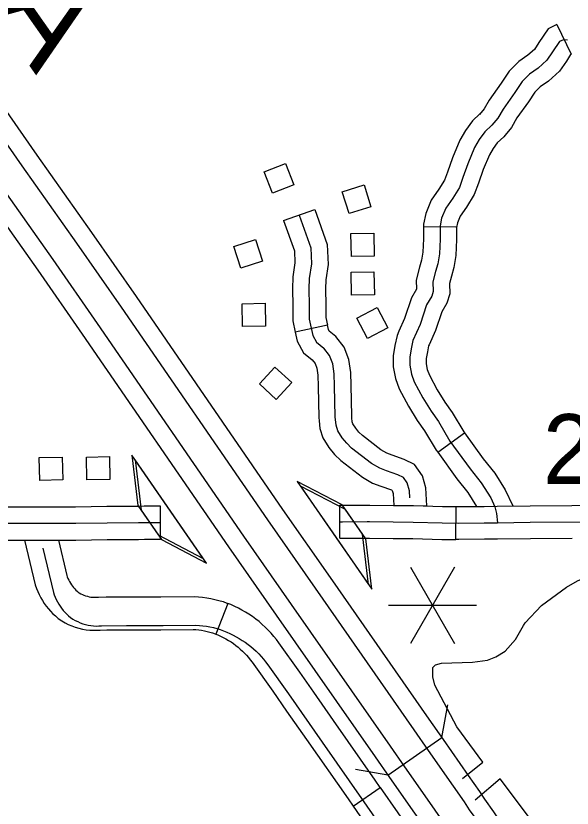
# Model space of a CAD drawing. Extents: x -19 to 366, y -4 to 359.
# Drawn here: x 158.436 to 158.915, y 174.738 to 175.42 of the extents above; entities that cross this region are included whole.
import ezdxf

# ---------------------------------------------------------------- set-up
doc = ezdxf.new("R2010")
doc.units = 0
for name, color, linetype in [('21', 7, 'Continuous'), ('R_Exist Surface Annot', 7, 'Continuous'), ('R_No Plot', 7, 'Continuous'), ('R_ROW', 7, 'Continuous'), ('R_ROW Annot', 7, 'Continuous'), ('R_Temp Easement', 7, 'Continuous'), ('R_Vert Alg Annot', 7, 'Continuous'), ('R_Water', 7, 'Continuous'), ('R_Xsect Slope', 7, 'Continuous'), ('Sheet Fence', 7, 'Continuous'), ('T_Indications', 7, 'Continuous'), ('T_Vehicle Path Lt Minor', 7, 'Continuous')]:
    doc.layers.add(name, color=color, linetype=linetype)

msp = doc.modelspace()

# ---------------------------------------------------------------- linework, layer by layer
at = {"layer": '21'}
for points in [[(158.66852, 175.29274), (158.67585, 175.27444), (158.65749, 175.26709), (158.65016, 175.28539)], [(158.73636, 175.27431), (158.74224, 175.25549), (158.72336, 175.2496), (158.71749, 175.26842)], [(158.72537, 175.21259), (158.72501, 175.2323), (158.74478, 175.23265), (158.74514, 175.21294)], [(158.64281, 175.22738), (158.64896, 175.20865), (158.63017, 175.20249), (158.62403, 175.22122)], [(158.72544, 175.17935), (158.72508, 175.19906), (158.74485, 175.19942), (158.74521, 175.17971)], [(158.63161, 175.15228), (158.63126, 175.17199), (158.65103, 175.17234), (158.65138, 175.15263)], [(158.7567, 175.1513), (158.73928, 175.14208), (158.73003, 175.15956), (158.74746, 175.16878)], [(158.65944, 175.11746), (158.67401, 175.10419), (158.6607, 175.08957), (158.64613, 175.10284)], [(158.45704, 175.01984), (158.45669, 175.03955), (158.47646, 175.03991), (158.47681, 175.0202)], [(158.49767, 175.02027), (158.49732, 175.03998), (158.51709, 175.04034), (158.51744, 175.02063)]]:
    msp.add_lwpolyline(points, close=True, dxfattribs=at)
at = {"layer": 'R_Exist Surface Annot'}
msp.add_line((158.54036, 175.17806), (158.54027, 175.1782), dxfattribs=at)
for points in [[(158.54027, 175.1782), (158.50183, 175.23337), (158.45481, 175.29986), (158.40289, 175.37428)], [(158.38968, 175.36507), (158.44164, 175.2906), (158.48866, 175.22412), (158.52706, 175.169)], [(158.50686, 175.15493), (158.4685, 175.20997), (158.42149, 175.27645)], [(158.40832, 175.2672), (158.45533, 175.20072), (158.49365, 175.14572)], [(158.8047, 174.79665), (158.79232, 174.81434), (158.70729, 174.93625), (158.66633, 174.99492), (158.54036, 175.17806)], [(158.5271, 175.16894), (158.6531, 174.98576), (158.69408, 174.92704), (158.77912, 174.80512), (158.79151, 174.78742)], [(158.77134, 174.7733), (158.75894, 174.79102), (158.67389, 174.91295), (158.63286, 174.97173), (158.50681, 175.15499)], [(158.49355, 175.14586), (158.61963, 174.96256), (158.66069, 174.90374), (158.74574, 174.7818), (158.75815, 174.76407)], [(159.21899, 174.20315), (159.21234, 174.21276), (159.18451, 174.2522), (159.15183, 174.29925), (159.11271, 174.3558), (159.07987, 174.40303), (159.0509, 174.44439), (159.03247, 174.47046), (159.00569, 174.50926), (158.98019, 174.54557), (158.96392, 174.56933), (158.91719, 174.63637), (158.87712, 174.69324), (158.85593, 174.72289), (158.84794, 174.7344), (158.84028, 174.7453), (158.83597, 174.75202), (158.82618, 174.7659), (158.80472, 174.79663)], [(158.79152, 174.78741), (158.813, 174.75665), (158.82261, 174.74303), (158.82691, 174.73633), (158.83474, 174.72518), (158.84277, 174.71361), (158.86399, 174.68392), (158.904, 174.62713), (158.95067, 174.56018), (158.96696, 174.5364), (158.99247, 174.50006), (159.01927, 174.46124), (159.03773, 174.43512), (159.06667, 174.39382), (159.09948, 174.34662), (159.1386, 174.29008), (159.17133, 174.24297), (159.19914, 174.20354), (159.20576, 174.19399)], [(159.18551, 174.17997), (159.17896, 174.18943), (159.15115, 174.22885), (159.11837, 174.27606), (159.07925, 174.33259), (159.04648, 174.37973), (159.0176, 174.42095), (158.99909, 174.44714), (158.97227, 174.486), (158.94673, 174.52237), (158.93042, 174.54618), (158.88384, 174.613), (158.84391, 174.66967), (158.82264, 174.69944), (158.81455, 174.71109), (158.80647, 174.72261), (158.80218, 174.72928), (158.79285, 174.7425), (158.77134, 174.77331)], [(158.75814, 174.76409), (158.77968, 174.73325), (158.78883, 174.72029), (158.7931, 174.71363), (158.80135, 174.70187), (158.80948, 174.69016), (158.83078, 174.66035), (158.87066, 174.60376), (158.91717, 174.53703), (158.9335, 174.51319), (158.95905, 174.4768), (158.98589, 174.43792), (159.00443, 174.41169), (159.03328, 174.37051), (159.06602, 174.32342), (159.10514, 174.26688), (159.13797, 174.21962), (159.16576, 174.18021), (159.17228, 174.1708)]]:
    msp.add_lwpolyline(points, dxfattribs=at)
at = {"layer": 'R_ROW'}
for p, q in [((158.70476, 175.1534), (158.67698, 175.14745)), ((158.6976, 175.07125), (158.6976, 175.07125)), ((158.56115, 174.96915), (158.56108, 174.99756)), ((158.7154, 174.97001), (158.71533, 174.99842)), ((158.81521, 174.96898), (158.81549, 174.99738)), ((158.9152, 174.99834), (158.9152, 174.99834)), ((158.61909, 174.9139), (158.60857, 174.88752)), ((158.60857, 174.88752), (158.60857, 174.88752)), ((158.72689, 174.73926), (158.75026, 174.75542))]:
    msp.add_line(p, q, dxfattribs=at)
for points in [[(158.71202, 175.14373), (158.70635, 175.14829), (158.70555, 175.14973), (158.70476, 175.1534)], [(158.67698, 175.14745), (158.67866, 175.13964), (158.68421, 175.12964), (158.69159, 175.12371)], [(158.7259, 175.07366), (158.72575, 175.07545), (158.72507, 175.10147), (158.72484, 175.1126), (158.72332, 175.12379), (158.71909, 175.13457), (158.71202, 175.14373)], [(158.77571, 175.00471), (158.77531, 175.01096), (158.77348, 175.01768), (158.77026, 175.0223), (158.76527, 175.02472), (158.7555, 175.02813), (158.7498, 175.03032), (158.74281, 175.03442), (158.7256, 175.04767), (158.72136, 175.05175), (158.71753, 175.05636), (158.71377, 175.06241), (158.71218, 175.06739), (158.71156, 175.07467), (158.71087, 175.10113), (158.71066, 175.1115), (158.70948, 175.12019), (158.70661, 175.1275), (158.7018, 175.13372)], [(158.69159, 175.12371), (158.69412, 175.12042), (158.69563, 175.11658), (158.69647, 175.11039), (158.69667, 175.1008), (158.69737, 175.07388), (158.6976, 175.07125)], [(158.6976, 175.07125), (158.69816, 175.0646), (158.70078, 175.05641), (158.70598, 175.04804), (158.71094, 175.04207), (158.71632, 175.03689), (158.73485, 175.02263), (158.74361, 175.01748), (158.75061, 175.01479), (158.75982, 175.01158), (158.76051, 175.01124), (158.76123, 175.00861), (158.76189, 174.99833), (158.77874, 174.99815), (158.79039, 174.99784)], [(158.79039, 174.99784), (158.7894, 175.0133), (158.78654, 175.02377), (158.7798, 175.03347), (158.77072, 175.03786), (158.76039, 175.04147), (158.75599, 175.04316), (158.75077, 175.04622), (158.73489, 175.05845), (158.73178, 175.06144), (158.72908, 175.06469), (158.72677, 175.06841), (158.7262, 175.07019), (158.7259, 175.07366)], [(158.46112, 174.99691), (158.44372, 174.99691), (158.40159, 174.99686), (158.36112, 174.99686)], [(158.56108, 174.99756), (158.5471, 174.99752), (158.54187, 174.9975), (158.51484, 174.99726), (158.48789, 174.9969), (158.46112, 174.99691)], [(158.71533, 174.99842), (158.71776, 174.99843), (158.73894, 174.99855), (158.74114, 174.99855), (158.76155, 174.99833), (158.77874, 174.99815), (158.80374, 174.9975), (158.81549, 174.99738)], [(158.81549, 174.99738), (158.81791, 174.99736), (158.83972, 174.9975), (158.85095, 174.99764), (158.87921, 174.99799), (158.9152, 174.99834)], [(158.9152, 174.99834), (158.93046, 174.9985), (158.96488, 174.99871)], [(158.48799, 174.9827), (158.44373, 174.98271), (158.4016, 174.98266), (158.35682, 174.98266), (158.32683, 174.98284), (158.31515, 174.98211), (158.27075, 174.9806)], [(158.515, 174.98306), (158.48799, 174.9827)], [(158.54196, 174.98329), (158.515, 174.98306)], [(158.54715, 174.98332), (158.54196, 174.98329)], [(158.56111, 174.98335), (158.54715, 174.98332)], [(158.71536, 174.98422), (158.71782, 174.98422), (158.73897, 174.98435)], [(158.73897, 174.98435), (158.74105, 174.98434)], [(158.74105, 174.98434), (158.7614, 174.98413)], [(158.7614, 174.98413), (158.77848, 174.98394)], [(158.77848, 174.98394), (158.80348, 174.98329), (158.81789, 174.98315), (158.83986, 174.9833), (158.85113, 174.98344)], [(158.85113, 174.98344), (158.87937, 174.98378), (158.93058, 174.98429), (158.98456, 174.98463), (158.99616, 174.98466), (159.00563, 174.98488), (159.01279, 174.98465), (159.03885, 174.98505), (159.04579, 174.98506), (159.05173, 174.98511), (159.10334, 174.98522)], [(158.36112, 174.96845), (158.40161, 174.96846), (158.44373, 174.96851), (158.46111, 174.9685)], [(158.44395, 174.96851), (158.45311, 174.92988), (158.4542, 174.92674), (158.45529, 174.92408), (158.45648, 174.92147), (158.45786, 174.91884), (158.45933, 174.91634), (158.4609, 174.91394), (158.4626, 174.91157), (158.46447, 174.90927), (158.46636, 174.90714), (158.4684, 174.90505), (158.47052, 174.90309), (158.47304, 174.90095), (158.47605, 174.89894), (158.47882, 174.89733), (158.48164, 174.89589), (158.4846, 174.8946), (158.48761, 174.8935), (158.49066, 174.89258), (158.49379, 174.89184), (158.49694, 174.8913), (158.5001, 174.89094), (158.50331, 174.89076), (158.50652, 174.89078), (158.50894, 174.89094), (158.5147, 174.89104)], [(158.46111, 174.9685), (158.48808, 174.96849), (158.51515, 174.96886), (158.54206, 174.96909), (158.5472, 174.96912), (158.56115, 174.96915)], [(158.47315, 174.9685), (158.48042, 174.93784), (158.48078, 174.9368), (158.48137, 174.93535), (158.48201, 174.93395), (158.48269, 174.93265), (158.48347, 174.93134), (158.48433, 174.93003), (158.48519, 174.92882), (158.48613, 174.92767), (158.48717, 174.92649), (158.48822, 174.92542), (158.48935, 174.92437), (158.49019, 174.92366), (158.4911, 174.92305), (158.49242, 174.92228), (158.49379, 174.92159), (158.49515, 174.92099), (158.49658, 174.92047), (158.49803, 174.92003), (158.49948, 174.91969), (158.50099, 174.91943), (158.50249, 174.91926), (158.50398, 174.91918), (158.5055, 174.91919), (158.50776, 174.91933), (158.51419, 174.91945)], [(158.7154, 174.97001), (158.71788, 174.97002), (158.739, 174.97014), (158.74096, 174.97014), (158.76125, 174.96992), (158.77822, 174.96974), (158.80323, 174.96909), (158.81521, 174.96898)], [(158.91549, 174.96994), (158.87953, 174.96958), (158.8513, 174.96923), (158.83999, 174.9691), (158.81786, 174.96895), (158.81521, 174.96898)], [(158.45975, 174.96138), (158.46877, 174.92335), (158.46949, 174.92126), (158.47033, 174.91921), (158.47125, 174.9172), (158.47227, 174.91524), (158.4734, 174.91333), (158.47461, 174.91148), (158.4759, 174.90969), (158.4773, 174.90796), (158.47877, 174.90631), (158.48031, 174.90472), (158.48194, 174.90322), (158.48361, 174.9018), (158.48557, 174.90049), (158.48762, 174.8993), (158.48971, 174.89823), (158.49187, 174.89729), (158.4941, 174.89648), (158.49634, 174.8958), (158.49863, 174.89526), (158.50097, 174.89485), (158.5033, 174.89459), (158.50564, 174.89446), (158.50801, 174.89448), (158.51035, 174.89463), (158.5317, 174.89501), (158.56327, 174.895), (158.59156, 174.89515), (158.59458, 174.89499), (158.59762, 174.8947), (158.60061, 174.8943), (158.60359, 174.89376), (158.60657, 174.89311), (158.60948, 174.89234), (158.6124, 174.89144), (158.61524, 174.89043), (158.61807, 174.8893), (158.62083, 174.88806), (158.62355, 174.88671), (158.6262, 174.88524), (158.62887, 174.88374), (158.63145, 174.88213), (158.63399, 174.88042), (158.63646, 174.87863), (158.63886, 174.87673), (158.64117, 174.87475), (158.64341, 174.87268), (158.64558, 174.87053), (158.64766, 174.8683), (158.64967, 174.86599), (158.65156, 174.86361), (158.65339, 174.86115), (158.6713, 174.83608), (158.70032, 174.79435), (158.73621, 174.74315), (158.75573, 174.71491)], [(158.51419, 174.91945), (158.52958, 174.91972), (158.56123, 174.91972), (158.5899, 174.91986), (158.59361, 174.91967), (158.59723, 174.91933), (158.60082, 174.91884), (158.60436, 174.91821), (158.60792, 174.91743), (158.61139, 174.91651), (158.61485, 174.91544), (158.61825, 174.91424), (158.61909, 174.9139)], [(158.69298, 174.83743), (158.68091, 174.85478), (158.66287, 174.88003), (158.66083, 174.88277), (158.65859, 174.88558), (158.65622, 174.88832), (158.65378, 174.89093), (158.65123, 174.89346), (158.64862, 174.89587), (158.64589, 174.89821), (158.64304, 174.90046), (158.64014, 174.90257), (158.63717, 174.90457), (158.63412, 174.90647), (158.63112, 174.90816), (158.62816, 174.9098), (158.62492, 174.91141), (158.62162, 174.91289), (158.61909, 174.9139)], [(158.5147, 174.89104), (158.52983, 174.89132), (158.5613, 174.89131), (158.58922, 174.89145), (158.59154, 174.89133), (158.594, 174.8911), (158.59641, 174.89077), (158.59882, 174.89034), (158.60122, 174.88981), (158.60357, 174.88919), (158.60594, 174.88846), (158.60823, 174.88765), (158.60856, 174.88752)], [(158.60857, 174.88752), (158.61053, 174.88673), (158.61275, 174.88573), (158.61494, 174.88464), (158.61727, 174.88335), (158.61963, 174.88202), (158.62174, 174.88071), (158.62384, 174.87929), (158.62588, 174.87781), (158.62783, 174.87627), (158.62972, 174.87465), (158.63159, 174.87293), (158.63338, 174.87115), (158.6351, 174.8693), (158.63675, 174.86741), (158.6383, 174.86546), (158.63991, 174.86329), (158.65769, 174.83841), (158.66965, 174.82121)], [(158.75026, 174.75542), (158.74587, 174.76177), (158.70997, 174.81299), (158.69298, 174.83743)], [(158.66965, 174.82121), (158.68668, 174.79673), (158.72255, 174.74554), (158.72689, 174.73926)], [(158.75026, 174.75542), (158.76539, 174.73354), (158.77511, 174.71969), (158.77957, 174.71297), (158.78684, 174.70275), (158.79635, 174.68874), (158.8072, 174.6741), (158.80757, 174.67356)], [(158.72689, 174.73926), (158.74208, 174.7173), (158.75165, 174.70366), (158.75616, 174.69687), (158.76351, 174.68654), (158.77317, 174.6723), (158.78414, 174.65751), (158.78428, 174.6573)]]:
    msp.add_lwpolyline(points, dxfattribs=at)
at = {"layer": 'R_ROW Annot'}
msp.add_line((158.66703, 175.24356), (158.69379, 175.25309), dxfattribs=at)
for points in [[(158.69379, 175.25309), (158.70453, 175.22296), (158.7053, 175.20562), (158.70326, 175.19244), (158.70297, 175.18468), (158.7033, 175.17058), (158.7033, 175.16022), (158.70476, 175.1534)], [(158.68041, 175.24833), (158.69043, 175.22019), (158.69105, 175.2064), (158.6891, 175.1938), (158.68876, 175.18478), (158.6891, 175.17041), (158.6891, 175.15872), (158.6921, 175.14469), (158.69528, 175.13897), (158.7018, 175.13372)], [(158.66703, 175.24356), (158.67634, 175.21743), (158.6768, 175.20718), (158.67493, 175.19516), (158.67455, 175.18488), (158.67489, 175.17025), (158.67489, 175.15721), (158.67698, 175.14745)]]:
    msp.add_lwpolyline(points, dxfattribs=at)
at = {"layer": 'R_Temp Easement'}
for points in [[(158.86677, 174.88297), (158.87347, 174.89502), (158.87507, 174.8972), (158.88921, 174.91226), (158.91055, 174.92801), (158.92012, 174.9335), (158.94533, 174.94439), (158.96351, 174.95648), (158.97237, 174.95911), (159.03283, 174.95887)], [(158.79553, 174.85067), (158.79558, 174.85883), (158.79781, 174.86114), (158.80291, 174.86256), (158.82981, 174.86324), (158.84266, 174.86518), (158.84981, 174.86797), (158.85788, 174.87267), (158.86677, 174.88297)], [(158.821, 174.76318), (158.83848, 174.77726), (158.81616, 174.80778), (158.79735, 174.84368), (158.79553, 174.85067)], [(158.94, 174.73904), (158.9189, 174.71423), (158.90167, 174.70272), (158.89941, 174.70173), (158.85364, 174.76276), (158.83187, 174.74453)]]:
    msp.add_lwpolyline(points, dxfattribs=at)
at = {"layer": 'R_Water'}
for p, q in [((158.80338, 174.79854), (158.80832, 174.82652)), ((158.75682, 174.76597), (158.80338, 174.79854)), ((158.75682, 174.76597), (158.72884, 174.77092))]:
    msp.add_line(p, q, dxfattribs=at)
at = {"layer": 'R_Xsect Slope'}
for p, q in [((158.56711, 174.99714), (158.53643, 175.04157)), ((158.53643, 175.04157), (158.54157, 174.99814)), ((158.56989, 174.99311), (158.5392, 175.03754)), ((158.5392, 175.03754), (158.54434, 174.99411)), ((158.67859, 175.0189), (158.70941, 174.97456)), ((158.71745, 174.99884), (158.67859, 175.0189)), ((158.68147, 175.01478), (158.71229, 174.97044)), ((158.72033, 174.99471), (158.68147, 175.01478)), ((158.54157, 174.99814), (158.559, 174.97289)), ((158.54434, 174.99411), (158.56177, 174.96886)), ((158.5978, 174.9527), (158.56711, 174.99714)), ((158.60057, 174.94867), (158.56989, 174.99311)), ((158.73496, 174.97364), (158.71745, 174.99884)), ((158.73784, 174.96952), (158.72033, 174.99471)), ((158.559, 174.97289), (158.5978, 174.9527)), ((158.70941, 174.97456), (158.74024, 174.93023)), ((158.74024, 174.93023), (158.73496, 174.97364)), ((158.56177, 174.96886), (158.60057, 174.94867)), ((158.71229, 174.97044), (158.74311, 174.9261)), ((158.74311, 174.9261), (158.73784, 174.96952))]:
    msp.add_line(p, q, dxfattribs=at)
at = {"layer": 'Sheet Fence'}
for points in [[(161.45315, 2.05333), (161.23362, 10.67024), (161.01332, 19.28727), (160.79225, 27.90444), (160.57041, 36.52174), (160.34782, 45.13918), (160.12445, 53.75675), (159.90032, 62.37446), (159.67544, 70.99229), (159.44979, 79.61027), (159.22338, 88.22838), (158.99621, 96.84662), (158.76828, 105.46501), (158.5396, 114.08352), (158.31016, 122.70218), (158.07997, 131.32097), (157.84903, 139.93989), (157.61733, 148.55896), (157.38488, 157.17816), (157.15168, 165.7975), (156.91773, 174.41697), (156.68303, 183.03659), (156.51103, 189.33632)], [(0, 172.2839), (7.1335, 172.2883), (14.26699, 172.30153), (21.40046, 172.32356), (28.53389, 172.35442), (35.66729, 172.39408), (42.80062, 172.44256), (49.9339, 172.49986), (57.06709, 172.56597), (64.2002, 172.6409), (71.33321, 172.72464), (78.46611, 172.81719), (85.59889, 172.91856), (92.73155, 173.02874), (99.86406, 173.14774), (106.99641, 173.27555), (114.12861, 173.41217), (121.26063, 173.5576), (128.39246, 173.71185), (135.5241, 173.87492), (142.65553, 174.04679), (149.78674, 174.22748), (156.91773, 174.41697), (164.04847, 174.61528), (171.17897, 174.82241), (178.3092, 175.03834), (185.43916, 175.26308), (192.56884, 175.49664), (199.69822, 175.739), (206.8273, 175.99017), (213.95607, 176.25015), (221.0845, 176.51895), (228.2126, 176.79655), (235.34035, 177.08295), (242.46774, 177.37817), (249.59476, 177.68219), (256.7214, 177.99502), (263.84765, 178.31666), (270.97349, 178.6471), (278.09893, 178.98634), (285.22393, 179.33439), (292.3485, 179.69125), (299.47263, 180.05691), (306.59629, 180.43137), (313.71949, 180.81463), (320.84221, 181.2067), (327.96444, 181.60757), (335.08617, 182.01724), (342.20739, 182.4357)]]:
    msp.add_spline(points, degree=3, dxfattribs=at)
at = {"layer": 'T_Indications'}
for p, q in [((158.78757, 175.23831), (158.81598, 175.23815)), ((158.7997, 175.04407), (158.82274, 175.06069))]:
    msp.add_line(p, q, dxfattribs=at)
for points in [[(158.90231, 175.4123), (158.89486, 175.40872), (158.88689, 175.39672), (158.88298, 175.39095), (158.87734, 175.38588), (158.86957, 175.38045), (158.8613, 175.3722), (158.85435, 175.36178), (158.84404, 175.34723), (158.83978, 175.33988), (158.83578, 175.33498)], [(158.90231, 175.4123), (158.91462, 175.38669), (158.9142, 175.38649), (158.91048, 175.38089), (158.90455, 175.37214), (158.89505, 175.3636), (158.88788, 175.35859), (158.88336, 175.35408), (158.87776, 175.34568), (158.86797, 175.33186), (158.86322, 175.32367), (158.85777, 175.317)], [(158.91134, 175.39899), (158.90803, 175.39929), (158.90453, 175.3976), (158.89868, 175.3888), (158.89376, 175.38155), (158.8862, 175.37474), (158.87872, 175.36952), (158.87233, 175.36314), (158.86605, 175.35373), (158.85601, 175.33955), (158.8515, 175.33177), (158.84643, 175.32557), (158.84027, 175.31999), (158.83547, 175.31339), (158.83146, 175.30643), (158.82565, 175.29249), (158.82138, 175.28052), (158.81834, 175.27213), (158.8127, 175.26288), (158.80666, 175.25414), (158.80307, 175.24561), (158.80178, 175.23892), (158.80172, 175.2276), (158.80117, 175.21494), (158.79972, 175.20621), (158.79781, 175.19957), (158.79544, 175.19081), (158.79595, 175.1824), (158.79456, 175.17834), (158.79018, 175.17097), (158.78451, 175.15408), (158.77833, 175.1402), (158.77688, 175.13325), (158.77566, 175.12597), (158.7756, 175.11899), (158.77701, 175.1114), (158.77958, 175.10463), (158.78698, 175.09089), (158.79395, 175.07931), (158.80028, 175.07042), (158.81025, 175.05373), (158.82754, 175.02976), (158.83722, 175.0178), (158.84538, 175.00474), (158.84902, 174.99708), (158.85037, 174.9912), (158.85113, 174.98344)], [(158.8361, 175.33538), (158.82965, 175.32953), (158.82354, 175.32114), (158.8187, 175.31273), (158.81239, 175.29761), (158.80802, 175.28532), (158.80548, 175.27832), (158.80078, 175.27062), (158.79413, 175.26101), (158.78941, 175.24975), (158.78758, 175.24032), (158.78757, 175.23831)], [(158.85777, 175.317), (158.85675, 175.31576), (158.85089, 175.31044), (158.8474, 175.30565), (158.84422, 175.30012), (158.8389, 175.28737), (158.83475, 175.27571), (158.83121, 175.26595), (158.82461, 175.25514), (158.81918, 175.24728), (158.81674, 175.24147), (158.81598, 175.23752), (158.81598, 175.23815)], [(158.78757, 175.23831), (158.78751, 175.22795), (158.78701, 175.21641), (158.78584, 175.20934), (158.78413, 175.20339), (158.78112, 175.19227), (158.7816, 175.18435), (158.7816, 175.18434), (158.7772, 175.17692), (158.77125, 175.15924), (158.76634, 175.1482)], [(158.81598, 175.23815), (158.81592, 175.22725), (158.81532, 175.21347), (158.8136, 175.20308), (158.81149, 175.19575), (158.80976, 175.18935), (158.8103, 175.18045), (158.80752, 175.17235), (158.80317, 175.16502), (158.79776, 175.14892), (158.7923, 175.13665)], [(158.76634, 175.1482), (158.76474, 175.14459), (158.76292, 175.13588), (158.76146, 175.12722), (158.76139, 175.11774), (158.76328, 175.10755), (158.76663, 175.09871), (158.77463, 175.08386), (158.78206, 175.07152), (158.78837, 175.06265), (158.79837, 175.04592), (158.7997, 175.04407)], [(158.7923, 175.13665), (158.79193, 175.13582), (158.79084, 175.13062), (158.78985, 175.12473), (158.78982, 175.12024), (158.79074, 175.11524), (158.79253, 175.11054), (158.79932, 175.09793), (158.80584, 175.08711), (158.81218, 175.07819), (158.82213, 175.06154), (158.82274, 175.06069)], [(158.82274, 175.06069), (158.83882, 175.03839), (158.84881, 175.02606), (158.85786, 175.01158), (158.8644, 174.99781)], [(158.7997, 175.04407), (158.81625, 175.02112), (158.82564, 175.00953), (158.83318, 174.99746)]]:
    msp.add_lwpolyline(points, dxfattribs=at)
at = {"layer": 'T_Vehicle Path Lt Minor'}
for p, q in [((158.81406, 174.94508), (158.77618, 174.87947)), ((158.77618, 174.94508), (158.81406, 174.87947)), ((158.75724, 174.91228), (158.833, 174.91228))]:
    msp.add_line(p, q, dxfattribs=at)

# ---------------------------------------------------------------- texts
at = {"layer": 'R_No Plot'}
msp.add_text('FCA', height=0.08, rotation=305.0896, dxfattribs=at).set_placement((158.33108, 175.54343))
at = {"layer": 'R_Vert Alg Annot'}
msp.add_text('2', height=0.06, dxfattribs=at).set_placement((158.89024, 175.01687))

doc.saveas('drawing.dxf')
